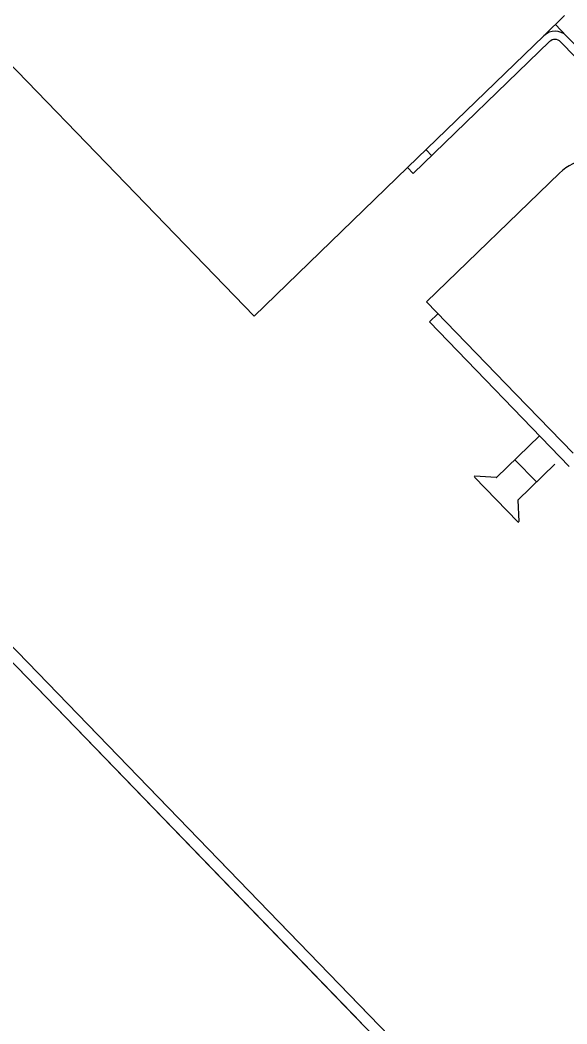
# Model space of a CAD drawing. Extents: x 468143 to 491361, y 1438528 to 1468730.
# Drawn here: x 490355.298 to 490355.647, y 1467643.502 to 1467644.142 of the extents above; entities that cross this region are included whole.
import ezdxf

# ---------------------------------------------------------------- set-up
doc = ezdxf.new("R2010")
doc.units = 0
doc.layers.add('Xreference_dp', color=7, linetype='Continuous')

msp = doc.modelspace()

# ---------------------------------------------------------------- linework, layer by layer
at = {"layer": 'Xreference_dp'}
for p, q in [((490355.51606, 1467643.50217), (490353.79922, 1467645.27609)), ((490353.79922, 1467645.27609), (490358.60926, 1467640.30611)), ((490355.51606, 1467643.50217), (490353.79922, 1467645.27609)), ((490353.79922, 1467645.27609), (490358.60926, 1467640.30611)), ((490355.52107, 1467643.50702), (490353.80424, 1467645.28094)), ((490353.80424, 1467645.28094), (490358.61427, 1467640.31096)), ((490355.52107, 1467643.50702), (490353.80424, 1467645.28094)), ((490353.80424, 1467645.28094), (490358.61427, 1467640.31096)), ((490354.85893, 1467644.56139), (490355.44758, 1467643.95317)), ((490354.85893, 1467644.56139), (490355.44758, 1467643.95317)), ((490355.6456, 1467644.14482), (490355.63237, 1467644.13201)), ((490355.6456, 1467644.14482), (490355.63237, 1467644.13201)), ((490355.64681, 1467644.13178), (490355.63971, 1467644.13912)), ((490355.64681, 1467644.13178), (490355.63971, 1467644.13912)), ((490355.63237, 1467644.13201), (490355.54541, 1467644.04785)), ((490355.63237, 1467644.13201), (490355.54541, 1467644.04785)), ((490355.64681, 1467644.13178), (490356.0661, 1467643.69854)), ((490355.64681, 1467644.13178), (490356.0661, 1467643.69854)), ((490355.63605, 1467644.12821), (490355.54909, 1467644.04405)), ((490355.63605, 1467644.12821), (490355.54909, 1467644.04405)), ((490356.0623, 1467643.69486), (490355.64301, 1467644.1281)), ((490356.0623, 1467643.69486), (490355.64301, 1467644.1281)), ((490355.56088, 1467644.05546), (490355.5572, 1467644.05926)), ((490355.56088, 1467644.05546), (490355.5572, 1467644.05926)), ((490355.54541, 1467644.04785), (490355.44758, 1467643.95317)), ((490355.54541, 1467644.04785), (490355.44758, 1467643.95317)), ((490355.54909, 1467644.04405), (490355.54541, 1467644.04785)), ((490355.54909, 1467644.04405), (490355.54541, 1467644.04785)), ((490355.55746, 1467643.96228), (490355.64223, 1467644.04432)), ((490355.55746, 1467643.96228), (490355.64223, 1467644.04432)), ((490355.55746, 1467643.96228), (490355.6145, 1467643.90334)), ((490355.55746, 1467643.96228), (490355.6145, 1467643.90334)), ((490355.55936, 1467643.94946), (490355.56479, 1467643.95471)), ((490355.55936, 1467643.94946), (490355.56479, 1467643.95471)), ((490355.55936, 1467643.94946), (490355.64857, 1467643.85729)), ((490355.55936, 1467643.94946), (490355.64857, 1467643.85729)), ((490355.6145, 1467643.90334), (490355.65096, 1467643.86567)), ((490355.6145, 1467643.90334), (490355.65096, 1467643.86567)), ((490355.62968, 1467643.87681), (490355.6022, 1467643.85021)), ((490355.62968, 1467643.87681), (490355.6022, 1467643.85021)), ((490355.61389, 1467643.86152), (490355.62758, 1467643.84738)), ((490355.61389, 1467643.86152), (490355.62758, 1467643.84738)), ((490355.63936, 1467643.85878), (490355.61589, 1467643.83607)), ((490355.63936, 1467643.85878), (490355.61589, 1467643.83607)), ((490355.61572, 1467643.82188), (490355.58802, 1467643.85051)), ((490355.61572, 1467643.82188), (490355.58802, 1467643.85051)), ((490355.60195, 1467643.85012), (490355.58828, 1467643.85106)), ((490355.60195, 1467643.85012), (490355.58828, 1467643.85106)), ((490355.61579, 1467643.83582), (490355.61629, 1467643.82212)), ((490355.61579, 1467643.83582), (490355.61629, 1467643.82212))]:
    msp.add_line(p, q, dxfattribs=at)
for centre, radius, start, end in [((490355.63947, 1467644.12468), 0.01021, 44.06303, 134.06303), ((490355.63947, 1467644.12468), 0.01021, 44.06303, 134.06303), ((490355.63947, 1467644.12468), 0.00492, 44.06303, 134.06303), ((490355.63947, 1467644.12468), 0.00492, 44.06303, 134.06303), ((490355.66505, 1467644.02074), 0.03281, 61.45275, 134.06303), ((490355.66505, 1467644.02074), 0.03281, 61.45275, 134.06303), ((490355.58826, 1467643.85074), 0.000328, 86.06302, 224.06304), ((490355.58826, 1467643.85074), 0.000328, 86.06302, 224.06304), ((490355.60198, 1467643.85045), 0.000328, 266.06303, 314.06303), ((490355.60198, 1467643.85045), 0.000328, 266.06303, 314.06303), ((490355.61612, 1467643.83583), 0.000328, 134.06303, 182.06302), ((490355.61612, 1467643.83583), 0.000328, 134.06303, 182.06302), ((490355.61596, 1467643.82211), 0.000328, 224.06301, 2.06304), ((490355.61596, 1467643.82211), 0.000328, 224.06301, 2.06304)]:
    msp.add_arc(centre, radius, start, end, dxfattribs=at)

doc.saveas('drawing.dxf')
